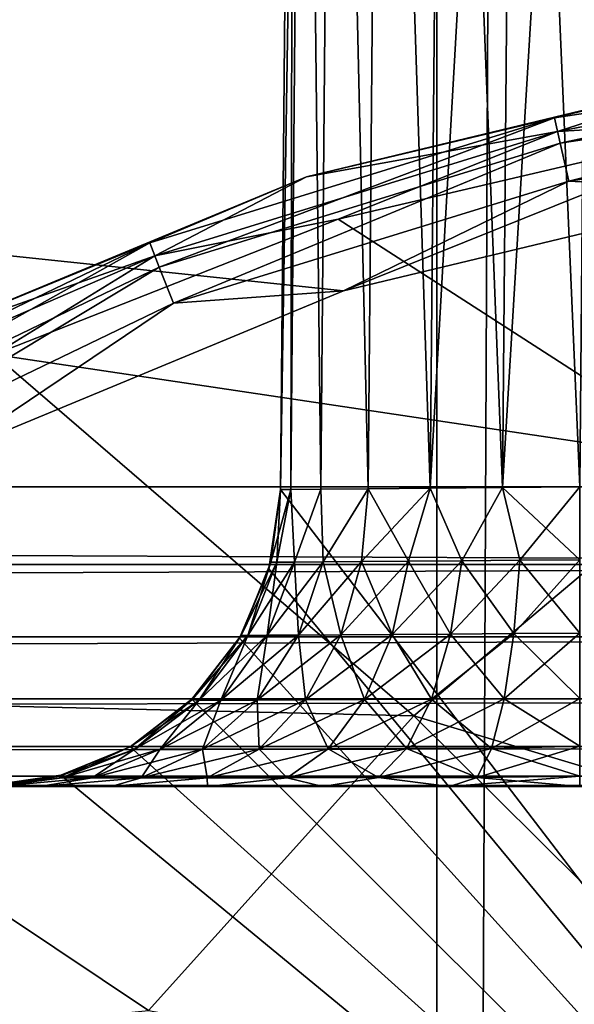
# Model space of a CAD drawing. Header units: metres. Extents: x -205 to 205, y -104 to 104.
# Tile 1039 of 1056: x 34.042 to 34.969, y -45.822 to -44.179. Entities that reach past the tile are written whole.
import ezdxf

# ---------------------------------------------------------------- set-up
doc = ezdxf.new("R2010")
doc.units = ezdxf.units.M
doc.layers.add('solid_01_2-CONSUMER_EHM_BOX_SW0001', color=7, linetype='CONTINUOUS')

msp = doc.modelspace()

# ---------------------------------------------------------------- linework, layer by layer
at = {"layer": 'solid_01_2-CONSUMER_EHM_BOX_SW0001'}
for points in [[(34.739155, -63.458595), (34.739216, 63.541405), (35.29784, 63.59483)], [(35.297779, -63.512024), (34.739155, -63.458595), (35.29784, 63.59483)], [(30.739157, -63.458595), (30.739216, 63.541405), (34.739216, 63.541405)], [(30.739157, -63.458595), (34.739216, 63.541405), (34.739155, -63.458595)], [(34.478073, -44.962959, 48.5), (34.499931, -42.458595, 48.5), (34.499931, -42.458595, 54.5)], [(34.495094, -44.962811, 48.370663), (34.499931, -42.458595, 48.5), (34.478073, -44.962959, 48.5)], [(34.478073, -44.962959, 54.5), (34.499931, -42.458595, 54.5), (34.516994, -42.458595, 54.629509)], [(34.478073, -44.962959, 48.5), (34.499931, -42.458595, 54.5), (34.478073, -44.962959, 54.5)], [(34.495094, -44.962811, 54.629337), (34.478073, -44.962959, 54.5), (34.516994, -42.458595, 54.629509)], [(34.478073, -44.962959, 57.5), (34.499931, -42.458595, 57.5), (34.499931, -42.458595, 63.099998)], [(34.478073, -44.962959, 57.5), (34.499931, -42.458595, 63.099998), (34.478073, -44.962959, 63.099998)], [(36.096569, -47.07473, 63.099998), (34.478073, -44.962959, 63.099998), (34.499931, -42.458595, 63.099998)], [(34.495094, -44.962811, 57.370663), (34.499931, -42.458595, 57.5), (34.478073, -44.962959, 57.5)], [(34.495094, -44.962811, 48.370663), (34.516994, -42.458595, 48.370491), (34.499931, -42.458595, 48.5)], [(34.545021, -44.962376, 48.250084), (34.516994, -42.458595, 48.370491), (34.495094, -44.962811, 48.370663)], [(34.495094, -44.962811, 54.629337), (34.516994, -42.458595, 54.629509), (34.545021, -44.962376, 54.749916)], [(34.495094, -44.962811, 57.370663), (34.516994, -42.458595, 57.370491), (34.499931, -42.458595, 57.5)], [(34.545021, -44.962376, 57.250084), (34.516994, -42.458595, 57.370491), (34.495094, -44.962811, 57.370663)], [(36.096569, -47.07473, 63.099998), (34.499931, -42.458595, 63.099998), (37.499931, -42.458599, 63.099998)], [(34.545021, -44.962376, 48.250084), (34.566879, -42.458595, 48.250072), (34.516994, -42.458595, 48.370491)], [(34.545021, -44.962376, 54.749916), (34.516994, -42.458595, 54.629509), (34.566879, -42.458595, 54.749928)], [(34.545021, -44.962376, 57.250084), (34.566879, -42.458595, 57.250072), (34.516994, -42.458595, 57.370491)], [(34.62447, -44.961681, 48.146515), (34.566879, -42.458595, 48.250072), (34.545021, -44.962376, 48.250084)], [(34.545021, -44.962376, 54.749916), (34.566879, -42.458595, 54.749928), (34.62447, -44.961681, 54.853485)], [(34.62447, -44.961681, 57.146515), (34.566879, -42.458595, 57.250072), (34.545021, -44.962376, 57.250084)], [(34.62447, -44.961681, 48.146515), (34.646381, -42.458595, 48.14645), (34.566879, -42.458595, 48.250072)], [(34.62447, -44.961681, 54.853485), (34.566879, -42.458595, 54.749928), (34.646381, -42.458595, 54.85355)], [(34.62447, -44.961681, 57.146515), (34.646381, -42.458595, 57.14645), (34.566879, -42.458595, 57.250072)], [(34.728031, -44.960781, 48.067032), (34.646381, -42.458595, 48.14645), (34.62447, -44.961681, 48.146515)], [(34.62447, -44.961681, 54.853485), (34.646381, -42.458595, 54.85355), (34.728031, -44.960781, 54.932968)], [(34.728031, -44.960781, 57.067032), (34.646381, -42.458595, 57.14645), (34.62447, -44.961681, 57.146515)], [(34.728031, -44.960781, 48.067032), (34.750008, -42.458595, 48.066948), (34.646381, -42.458595, 48.14645)], [(34.728031, -44.960781, 54.932968), (34.646381, -42.458595, 54.85355), (34.750008, -42.458595, 54.933052)], [(34.728031, -44.960781, 57.067032), (34.750008, -42.458595, 57.066948), (34.646381, -42.458595, 57.14645)], [(34.848656, -44.959728, 48.017052), (34.750008, -42.458595, 48.066948), (34.728031, -44.960781, 48.067032)], [(34.728031, -44.960781, 54.932968), (34.750008, -42.458595, 54.933052), (34.87043, -42.458595, 54.982933)], [(34.728031, -44.960781, 54.932968), (34.87043, -42.458595, 54.982933), (34.848656, -44.959728, 54.982948)], [(34.848656, -44.959728, 57.017052), (34.750008, -42.458595, 57.066948), (34.728031, -44.960781, 57.067032)], [(34.848656, -44.959728, 48.017052), (34.87043, -42.458595, 48.017067), (34.750008, -42.458595, 48.066948)], [(34.848656, -44.959728, 57.017052), (34.87043, -42.458595, 57.017067), (34.750008, -42.458595, 57.066948)], [(34.848656, -44.959728, 48.017052), (34.97813, -44.958595, 48), (34.87043, -42.458595, 48.017067)], [(34.848656, -44.959728, 57.017052), (34.97813, -44.958595, 57), (34.87043, -42.458595, 57.017067)], [(34.848656, -44.959728, 54.982948), (34.99995, -42.458595, 55), (34.97813, -44.958595, 55)], [(34.848656, -44.959728, 54.982948), (34.87043, -42.458595, 54.982933), (34.99995, -42.458595, 55)], [(34.87043, -42.458595, 48.017067), (34.97813, -44.958595, 48), (34.99995, -42.458595, 48)], [(34.87043, -42.458595, 57.017067), (34.97813, -44.958595, 57), (34.99995, -42.458595, 57)], [(38.274673, -42.903759, 75), (-63.60397, -54.56757, 75), (63.596031, -54.576706, 75)], [(38.274673, -42.903759, 75), (37.499931, -42.958599, 75), (-63.60397, -54.56757, 75)], [(37.499931, -42.958599, 75), (-37.500069, -42.958565, 75), (-63.60397, -54.56757, 75)], [(-37.500069, -42.958565, 46), (37.499931, -42.958599, 46), (-37.500069, -44.958565, 46)], [(37.499931, -42.958599, 46), (-2.676463, -44.626774, 46), (-37.500069, -44.958565, 46)], [(37.499931, -42.958599, 46), (-1.481301, -44.55365, 46), (-2.676463, -44.626774, 46)], [(37.499931, -42.958599, 46), (-0.000068, -44.516758, 46), (-1.481301, -44.55365, 46)], [(37.499931, -42.958599, 46), (1.966312, -44.580105, 46), (-0.000068, -44.516758, 46)], [(37.499931, -42.958599, 46), (2.676358, -44.626781, 46), (1.966312, -44.580105, 46)], [(37.499931, -42.958599, 46), (3.953654, -44.728058, 46), (2.676358, -44.626781, 46)], [(37.499931, -42.958599, 46), (4.230125, -44.751209, 46), (3.953654, -44.728058, 46)], [(37.499931, -42.958599, 46), (5.937079, -44.89888, 46), (4.230125, -44.751209, 46)], [(37.499931, -42.958599, 46), (6.610322, -44.944187, 46), (5.937079, -44.89888, 46)], [(37.499931, -42.958599, 46), (7.215365, -44.958584, 46), (6.610322, -44.944187, 46)], [(37.499931, -42.958599, 46), (37.499931, -44.958599, 46), (7.215365, -44.958584, 46)], [(34.582909, -44.631363, 13.5), (37.499931, -43.458599, 13.5), (23.418098, -43.458591, 13.5)], [(33.923271, -44.904636, 13.5), (34.582909, -44.631363, 13.5), (23.418098, -43.458591, 13.5)], [(34.582909, -44.631363, 13.5), (35.277172, -44.464649, 13.5), (37.499931, -43.458599, 13.5)], [(35.635334, -44.237061, 13.623464), (34.935577, -44.342533, 13.623464), (35.24609, -44.267078, 13.7)], [(34.94524, -44.384853, 13.558523), (34.935577, -44.342533, 13.623464), (35.635334, -44.237061, 13.623464)], [(34.940788, -44.365349, 17.216368), (35.634937, -44.231735, 17.160311), (35.24609, -44.267078, 17.098219)], [(35.634937, -44.231735, 17.160311), (34.940788, -44.365349, 17.216368), (35.291061, -44.34444, 17.260666)], [(35.63858, -44.28035, 13.558523), (34.94524, -44.384853, 13.558523), (35.635334, -44.237061, 13.623464)], [(34.521324, -44.441082, 13.7), (34.521324, -44.441082, 17.098219), (35.24609, -44.267078, 17.098219)], [(34.940788, -44.365349, 17.216368), (35.24609, -44.267078, 17.098219), (34.521324, -44.441082, 17.098219)], [(35.24609, -44.267078, 13.7), (34.521324, -44.441082, 13.7), (35.24609, -44.267078, 17.098219)], [(34.935577, -44.342533, 13.623464), (34.521324, -44.441082, 13.7), (35.24609, -44.267078, 13.7)], [(35.63858, -44.28035, 13.558523), (34.959698, -44.4482, 13.515164), (34.94524, -44.384853, 13.558523)], [(35.63858, -44.28035, 13.558523), (35.643436, -44.345142, 13.515164), (34.959698, -44.4482, 13.515164)], [(34.935577, -44.342533, 13.623464), (34.259357, -44.551117, 13.623464), (34.521324, -44.441082, 13.7)], [(34.275215, -44.591526, 13.558523), (34.259357, -44.551117, 13.623464), (34.935577, -44.342533, 13.623464)], [(34.94524, -44.384853, 13.558523), (34.275215, -44.591526, 13.558523), (34.935577, -44.342533, 13.623464)], [(34.940788, -44.365349, 17.216368), (34.574448, -44.511536, 17.260666), (35.291061, -44.34444, 17.260666)], [(35.204426, -44.917286, 17.62225), (35.291061, -44.34444, 17.260666), (34.574448, -44.511536, 17.260666)], [(34.959698, -44.4482, 13.515164), (35.643436, -44.345142, 13.515164), (35.277172, -44.464649, 13.5)], [(34.267906, -44.572903, 17.216368), (34.940788, -44.365349, 17.216368), (34.521324, -44.441082, 17.098219)], [(34.940788, -44.365349, 17.216368), (34.267906, -44.572903, 17.216368), (34.574448, -44.511536, 17.260666)], [(34.94524, -44.384853, 13.558523), (34.298954, -44.652012, 13.515164), (34.275215, -44.591526, 13.558523)], [(34.94524, -44.384853, 13.558523), (34.959698, -44.4482, 13.515164), (34.298954, -44.652012, 13.515164)], [(33.832703, -44.726318, 13.7), (33.832703, -44.726318, 17.098219), (34.521324, -44.441082, 17.098219)], [(34.267906, -44.572903, 17.216368), (34.521324, -44.441082, 17.098219), (33.832703, -44.726318, 17.098219)], [(34.521324, -44.441082, 13.7), (33.832703, -44.726318, 13.7), (34.521324, -44.441082, 17.098219)], [(34.259357, -44.551117, 13.623464), (33.832703, -44.726318, 13.7), (34.521324, -44.441082, 13.7)], [(34.298954, -44.652012, 13.515164), (34.959698, -44.4482, 13.515164), (34.582909, -44.631363, 13.5)], [(34.959698, -44.4482, 13.515164), (35.277172, -44.464649, 13.5), (34.582909, -44.631363, 13.5)], [(34.267906, -44.572903, 17.216368), (33.999397, -44.737389, 17.260666), (34.574448, -44.511536, 17.260666)], [(35.204426, -44.917286, 17.62225), (34.574448, -44.511536, 17.260666), (33.999397, -44.737389, 17.260666)], [(34.259357, -44.551117, 13.623464), (33.621777, -44.858162, 13.623464), (33.832703, -44.726318, 13.7)], [(33.643482, -44.895756, 13.558523), (33.621777, -44.858162, 13.623464), (34.259357, -44.551117, 13.623464)], [(34.275215, -44.591526, 13.558523), (33.643482, -44.895756, 13.558523), (34.259357, -44.551117, 13.623464)], [(33.619106, -44.853535, 17.160311), (34.267906, -44.572903, 17.216368), (33.832703, -44.726318, 17.098219)], [(34.267906, -44.572903, 17.216368), (33.619106, -44.853535, 17.160311), (33.999397, -44.737389, 17.260666)], [(34.275215, -44.591526, 13.558523), (33.675968, -44.952023, 13.515164), (33.643482, -44.895756, 13.558523)], [(34.275215, -44.591526, 13.558523), (34.298954, -44.652012, 13.515164), (33.675968, -44.952023, 13.515164)], [(34.298954, -44.652012, 13.515164), (34.582909, -44.631363, 13.5), (33.923271, -44.904636, 13.5)], [(33.675968, -44.952023, 13.515164), (34.298954, -44.652012, 13.515164), (33.923271, -44.904636, 13.5)], [(33.477196, -45.3116, 17.425343), (34.700802, -45.340813, 17.780762), (33.999397, -44.737389, 17.260666)], [(35.204426, -44.917286, 17.62225), (33.999397, -44.737389, 17.260666), (34.700802, -45.340813, 17.780762)], [(35.204426, -44.917286, 17.62225), (34.700802, -45.340813, 17.780762), (35.811996, -45.674183, 18.055349)], [(37.499931, -45.088009, 46.017036), (7.215364, -45.087921, 46.017017), (7.215365, -44.958584, 46)], [(37.499931, -45.088009, 46.017036), (7.215365, -44.958584, 46), (37.499931, -44.958599, 46)], [(34.458157, -45.095402, 63.099998), (34.478073, -44.962959, 57.5), (34.478073, -44.962959, 63.099998)], [(36.096569, -47.07473, 63.099998), (34.458157, -45.095402, 63.099998), (34.478073, -44.962959, 63.099998)], [(34.46199, -45.084473, 57.5), (34.478073, -44.962959, 57.5), (34.458157, -45.095402, 63.099998)], [(34.495094, -44.962811, 54.629337), (34.46199, -45.084473, 54.5), (34.478073, -44.962959, 54.5)], [(34.495094, -44.962811, 54.629337), (34.471958, -45.08427, 54.60067), (34.46199, -45.084473, 54.5)], [(34.471958, -45.08427, 57.39933), (34.478073, -44.962959, 57.5), (34.46199, -45.084473, 57.5)], [(34.46199, -45.084473, 54.5), (34.478073, -44.962959, 48.5), (34.478073, -44.962959, 54.5)], [(34.46199, -45.084473, 48.5), (34.478073, -44.962959, 48.5), (34.46199, -45.084473, 54.5)], [(34.471958, -45.08427, 48.39933), (34.478073, -44.962959, 48.5), (34.46199, -45.084473, 48.5)], [(34.495094, -44.962811, 57.370663), (34.478073, -44.962959, 57.5), (34.471958, -45.08427, 57.39933)], [(34.495094, -44.962811, 48.370663), (34.478073, -44.962959, 48.5), (34.471958, -45.08427, 48.39933)], [(34.495094, -44.962811, 57.370663), (34.471958, -45.08427, 57.39933), (34.501385, -45.08403, 57.302544)], [(34.495094, -44.962811, 54.629337), (34.501385, -45.08403, 54.697456), (34.471958, -45.08427, 54.60067)], [(34.495094, -44.962811, 48.370663), (34.471958, -45.08427, 48.39933), (34.501385, -45.08403, 48.302544)], [(34.545021, -44.962376, 57.250084), (34.495094, -44.962811, 57.370663), (34.501385, -45.08403, 57.302544)], [(34.495094, -44.962811, 54.629337), (34.545021, -44.962376, 54.749916), (34.501385, -45.08403, 54.697456)], [(34.545021, -44.962376, 48.250084), (34.495094, -44.962811, 48.370663), (34.501385, -45.08403, 48.302544)], [(34.545021, -44.962376, 57.250084), (34.501385, -45.08403, 57.302544), (34.549152, -45.083641, 57.21339)], [(34.545021, -44.962376, 54.749916), (34.549152, -45.083641, 54.78661), (34.501385, -45.08403, 54.697456)], [(34.545021, -44.962376, 48.250084), (34.501385, -45.08403, 48.302544), (34.549152, -45.083641, 48.21339)], [(34.62447, -44.961681, 57.146515), (34.545021, -44.962376, 57.250084), (34.549152, -45.083641, 57.21339)], [(34.545021, -44.962376, 54.749916), (34.62447, -44.961681, 54.853485), (34.549152, -45.083641, 54.78661)], [(34.62447, -44.961681, 48.146515), (34.545021, -44.962376, 48.250084), (34.549152, -45.083641, 48.21339)], [(34.62447, -44.961681, 57.146515), (34.549152, -45.083641, 57.21339), (34.613407, -45.083115, 57.135311)], [(34.62447, -44.961681, 54.853485), (34.613407, -45.083115, 54.864689), (34.549152, -45.083641, 54.78661)], [(34.62447, -44.961681, 48.146515), (34.549152, -45.083641, 48.21339), (34.613407, -45.083115, 48.135311)], [(34.728031, -44.960781, 54.932968), (34.691658, -45.082474, 54.928692), (34.613407, -45.083115, 54.864689)], [(34.62447, -44.961681, 54.853485), (34.728031, -44.960781, 54.932968), (34.613407, -45.083115, 54.864689)], [(34.62447, -44.961681, 57.146515), (34.613407, -45.083115, 57.135311), (34.691658, -45.082474, 57.071308)], [(34.62447, -44.961681, 48.146515), (34.613407, -45.083115, 48.135311), (34.691658, -45.082474, 48.071308)], [(34.728031, -44.960781, 57.067032), (34.62447, -44.961681, 57.146515), (34.691658, -45.082474, 57.071308)], [(34.728031, -44.960781, 48.067032), (34.62447, -44.961681, 48.146515), (34.691658, -45.082474, 48.071308)], [(34.728031, -44.960781, 57.067032), (34.691658, -45.082474, 57.071308), (34.780876, -45.081745, 57.023834)], [(34.728031, -44.960781, 54.932968), (34.780876, -45.081745, 54.976166), (34.691658, -45.082474, 54.928692)], [(34.728031, -44.960781, 48.067032), (34.691658, -45.082474, 48.071308), (34.780876, -45.081745, 48.023834)], [(34.848656, -44.959728, 57.017052), (34.728031, -44.960781, 57.067032), (34.780876, -45.081745, 57.023834)], [(34.728031, -44.960781, 54.932968), (34.848656, -44.959728, 54.982948), (34.780876, -45.081745, 54.976166)], [(34.848656, -44.959728, 48.017052), (34.728031, -44.960781, 48.067032), (34.780876, -45.081745, 48.023834)], [(34.848656, -44.959728, 57.017052), (34.780876, -45.081745, 57.023834), (34.877609, -45.080952, 56.994698)], [(34.848656, -44.959728, 54.982948), (34.877609, -45.080952, 55.005302), (34.780876, -45.081745, 54.976166)], [(34.848656, -44.959728, 48.017052), (34.780876, -45.081745, 48.023834), (34.877609, -45.080952, 47.994698)], [(34.848656, -44.959728, 48.017052), (34.97813, -45.080254, 47.984974), (34.97813, -44.958595, 48)], [(34.848656, -44.959728, 57.017052), (34.97813, -45.080254, 56.984974), (34.97813, -44.958595, 57)], [(34.848656, -44.959728, 54.982948), (34.97813, -44.958595, 55), (34.877609, -45.080952, 55.005302)], [(34.848656, -44.959728, 57.017052), (34.877609, -45.080952, 56.994698), (34.97813, -45.080254, 56.984974)], [(34.848656, -44.959728, 48.017052), (34.877609, -45.080952, 47.994698), (34.97813, -45.080254, 47.984974)], [(34.877609, -45.080952, 55.005302), (34.97813, -44.958595, 55), (34.97813, -45.080254, 55.015026)], [(34.471958, -45.08427, 54.60067), (34.423187, -45.20649, 54.610371), (34.412251, -45.206608, 54.5)], [(34.46199, -45.084473, 54.5), (34.471958, -45.08427, 54.60067), (34.412251, -45.206608, 54.5)], [(34.412251, -45.206604, 57.5), (34.46199, -45.084473, 57.5), (34.458157, -45.095402, 63.099998)], [(34.423187, -45.20649, 57.389629), (34.46199, -45.084473, 57.5), (34.412251, -45.206604, 57.5)], [(34.46199, -45.084473, 48.5), (34.46199, -45.084473, 54.5), (34.412251, -45.206608, 54.5)], [(34.412251, -45.206604, 48.5), (34.46199, -45.084473, 48.5), (34.412251, -45.206608, 54.5)], [(34.423187, -45.20649, 48.389629), (34.46199, -45.084473, 48.5), (34.412251, -45.206604, 48.5)], [(34.501385, -45.08403, 54.697456), (34.455498, -45.206272, 54.716461), (34.423187, -45.20649, 54.610371)], [(34.471958, -45.08427, 54.60067), (34.501385, -45.08403, 54.697456), (34.423187, -45.20649, 54.610371)], [(34.471958, -45.08427, 57.39933), (34.46199, -45.084473, 57.5), (34.423187, -45.20649, 57.389629)], [(34.471958, -45.08427, 57.39933), (34.423187, -45.20649, 57.389629), (34.455502, -45.206272, 57.283539)], [(34.471958, -45.08427, 48.39933), (34.46199, -45.084473, 48.5), (34.423187, -45.20649, 48.389629)], [(34.471958, -45.08427, 48.39933), (34.423187, -45.20649, 48.389629), (34.455502, -45.206272, 48.283539)], [(34.549152, -45.083641, 54.78661), (34.507942, -45.205921, 54.814148), (34.455498, -45.206272, 54.716461)], [(34.501385, -45.08403, 54.697456), (34.549152, -45.083641, 54.78661), (34.455498, -45.206272, 54.716461)], [(34.501385, -45.08403, 57.302544), (34.455502, -45.206272, 57.283539), (34.507942, -45.205921, 57.185852)], [(34.501385, -45.08403, 57.302544), (34.471958, -45.08427, 57.39933), (34.455502, -45.206272, 57.283539)], [(34.501385, -45.08403, 48.302544), (34.455502, -45.206272, 48.283539), (34.507942, -45.205921, 48.185852)], [(34.501385, -45.08403, 48.302544), (34.471958, -45.08427, 48.39933), (34.455502, -45.206272, 48.283539)], [(34.549152, -45.083641, 57.21339), (34.501385, -45.08403, 57.302544), (34.507942, -45.205921, 57.185852)], [(34.549152, -45.083641, 48.21339), (34.501385, -45.08403, 48.302544), (34.507942, -45.205921, 48.185852)], [(34.613407, -45.083115, 54.864689), (34.578453, -45.205452, 54.899643), (34.507942, -45.205921, 54.814148)], [(34.549152, -45.083641, 54.78661), (34.613407, -45.083115, 54.864689), (34.507942, -45.205921, 54.814148)], [(34.549152, -45.083641, 57.21339), (34.507942, -45.205921, 57.185852), (34.578457, -45.205452, 57.100357)], [(34.549152, -45.083641, 48.21339), (34.507942, -45.205921, 48.185852), (34.578457, -45.205452, 48.100357)], [(34.613407, -45.083115, 57.135311), (34.549152, -45.083641, 57.21339), (34.578457, -45.205452, 57.100357)], [(34.613407, -45.083115, 48.135311), (34.549152, -45.083641, 48.21339), (34.578457, -45.205452, 48.100357)], [(34.691658, -45.082474, 54.928692), (34.664288, -45.204876, 54.969662), (34.578453, -45.205452, 54.899643)], [(34.613407, -45.083115, 54.864689), (34.691658, -45.082474, 54.928692), (34.578453, -45.205452, 54.899643)], [(34.613407, -45.083115, 57.135311), (34.578457, -45.205452, 57.100357), (34.664288, -45.204876, 57.030342)], [(34.613407, -45.083115, 48.135311), (34.578457, -45.205452, 48.100357), (34.664288, -45.204876, 48.030342)], [(34.691658, -45.082474, 57.071308), (34.613407, -45.083115, 57.135311), (34.664288, -45.204876, 57.030342)], [(34.691658, -45.082474, 48.071308), (34.613407, -45.083115, 48.135311), (34.664288, -45.204876, 48.030342)], [(34.780876, -45.081745, 54.976166), (34.762093, -45.20422, 55.021519), (34.664288, -45.204876, 54.969662)], [(34.691658, -45.082474, 54.928692), (34.780876, -45.081745, 54.976166), (34.664288, -45.204876, 54.969662)], [(34.691658, -45.082474, 57.071308), (34.664288, -45.204876, 57.030342), (34.762093, -45.20422, 56.978481)], [(34.691658, -45.082474, 48.071308), (34.664288, -45.204876, 48.030342), (34.762093, -45.20422, 47.978481)], [(34.780876, -45.081745, 57.023834), (34.691658, -45.082474, 57.071308), (34.762093, -45.20422, 56.978481)], [(34.780876, -45.081745, 48.023834), (34.691658, -45.082474, 48.071308), (34.762093, -45.20422, 47.978481)], [(34.877609, -45.080952, 55.005302), (34.868073, -45.203506, 55.053249), (34.762093, -45.20422, 55.021519)], [(34.780876, -45.081745, 54.976166), (34.877609, -45.080952, 55.005302), (34.762093, -45.20422, 55.021519)], [(34.780876, -45.081745, 57.023834), (34.762093, -45.20422, 56.978481), (34.868073, -45.203506, 56.946751)], [(34.780876, -45.081745, 48.023834), (34.762093, -45.20422, 47.978481), (34.868073, -45.203506, 47.946751)], [(34.877609, -45.080952, 56.994698), (34.780876, -45.081745, 57.023834), (34.868073, -45.203506, 56.946751)], [(34.877609, -45.080952, 47.994698), (34.780876, -45.081745, 48.023834), (34.868073, -45.203506, 47.946751)], [(34.877609, -45.080952, 55.005302), (34.97813, -45.080254, 55.015026), (34.868073, -45.203506, 55.053249)], [(34.868073, -45.203506, 55.053249), (34.97813, -45.080254, 55.015026), (34.97813, -45.202816, 55.063702)], [(34.877609, -45.080952, 56.994698), (34.868073, -45.203506, 56.946751), (34.97813, -45.202816, 56.936298)], [(34.877609, -45.080952, 47.994698), (34.868073, -45.203506, 47.946751), (34.97813, -45.202816, 47.936298)], [(34.97813, -45.080254, 56.984974), (34.877609, -45.080952, 56.994698), (34.97813, -45.202816, 56.936298)], [(34.97813, -45.080254, 47.984974), (34.877609, -45.080952, 47.994698), (34.97813, -45.202816, 47.936298)], [(37.499931, -45.088009, 46.017036), (7.215364, -45.208588, 46.06699), (7.215364, -45.087921, 46.017017)], [(37.499931, -45.088009, 46.017036), (37.499931, -45.208714, 46.067051), (7.215364, -45.208588, 46.06699)], [(34.412251, -45.206604, 57.5), (34.458157, -45.095402, 63.099998), (34.409645, -45.211113, 63.099998)], [(36.096569, -47.07473, 63.099998), (34.409645, -45.211113, 63.099998), (34.458157, -45.095402, 63.099998)], [(37.499931, -45.208714, 46.067051), (7.215364, -45.312111, 46.14642), (7.215364, -45.208588, 46.06699)], [(37.499931, -45.208714, 46.067051), (37.499931, -45.312336, 46.146633), (7.215364, -45.312111, 46.14642)], [(34.412251, -45.206604, 57.5), (34.409645, -45.211113, 63.099998), (34.32951, -45.313091, 63.099998)], [(34.33009, -45.313702, 57.5), (34.412251, -45.206604, 57.5), (34.32951, -45.313091, 63.099998)], [(36.096569, -47.07473, 63.099998), (34.32951, -45.313091, 63.099998), (34.409645, -45.211113, 63.099998)], [(34.341282, -45.314968, 57.373337), (34.412251, -45.206604, 57.5), (34.33009, -45.313702, 57.5)], [(34.33009, -45.313702, 48.5), (34.412251, -45.206604, 48.5), (34.330112, -45.313675, 54.5)], [(34.341282, -45.314968, 48.373337), (34.412251, -45.206604, 48.5), (34.33009, -45.313702, 48.5)], [(34.423187, -45.20649, 54.610371), (34.341282, -45.314968, 54.626663), (34.330112, -45.313675, 54.5)], [(34.330112, -45.313675, 54.5), (34.412251, -45.206608, 54.5), (34.423187, -45.20649, 54.610371)], [(34.412251, -45.206604, 48.5), (34.412251, -45.206608, 54.5), (34.330112, -45.313675, 54.5)], [(34.455498, -45.206272, 54.716461), (34.378395, -45.314796, 54.748402), (34.341282, -45.314968, 54.626663)], [(34.423187, -45.20649, 54.610371), (34.455498, -45.206272, 54.716461), (34.341282, -45.314968, 54.626663)], [(34.423187, -45.20649, 57.389629), (34.412251, -45.206604, 57.5), (34.341282, -45.314968, 57.373337)], [(34.423187, -45.20649, 57.389629), (34.341282, -45.314968, 57.373337), (34.378395, -45.314796, 57.251598)], [(34.423187, -45.20649, 48.389629), (34.412251, -45.206604, 48.5), (34.341282, -45.314968, 48.373337)], [(34.423187, -45.20649, 48.389629), (34.341282, -45.314968, 48.373337), (34.378395, -45.314796, 48.251598)], [(34.507942, -45.205921, 54.814148), (34.438622, -45.314514, 54.860466), (34.378395, -45.314796, 54.748402)], [(34.455498, -45.206272, 54.716461), (34.507942, -45.205921, 54.814148), (34.378395, -45.314796, 54.748402)], [(34.455502, -45.206272, 57.283539), (34.378395, -45.314796, 57.251598), (34.438622, -45.31451, 57.139534)], [(34.455502, -45.206272, 57.283539), (34.423187, -45.20649, 57.389629), (34.378395, -45.314796, 57.251598)], [(34.455502, -45.206272, 48.283539), (34.378395, -45.314796, 48.251598), (34.438622, -45.31451, 48.139534)], [(34.455502, -45.206272, 48.283539), (34.423187, -45.20649, 48.389629), (34.378395, -45.314796, 48.251598)], [(34.578453, -45.205452, 54.899643), (34.519588, -45.314133, 54.958511), (34.438622, -45.314514, 54.860466)], [(34.507942, -45.205921, 54.814148), (34.578453, -45.205452, 54.899643), (34.438622, -45.314514, 54.860466)], [(34.507942, -45.205921, 57.185852), (34.438622, -45.31451, 57.139534), (34.519588, -45.314129, 57.041489)], [(34.507942, -45.205921, 57.185852), (34.455502, -45.206272, 57.283539), (34.438622, -45.31451, 57.139534)], [(34.507942, -45.205921, 48.185852), (34.438622, -45.31451, 48.139534), (34.519588, -45.314129, 48.041489)], [(34.507942, -45.205921, 48.185852), (34.455502, -45.206272, 48.283539), (34.438622, -45.31451, 48.139534)], [(34.578457, -45.205452, 57.100357), (34.507942, -45.205921, 57.185852), (34.519588, -45.314129, 57.041489)], [(34.578457, -45.205452, 48.100357), (34.507942, -45.205921, 48.185852), (34.519588, -45.314129, 48.041489)], [(34.664288, -45.204876, 54.969662), (34.618114, -45.313667, 55.038765), (34.519588, -45.314133, 54.958511)], [(34.578453, -45.205452, 54.899643), (34.664288, -45.204876, 54.969662), (34.519588, -45.314133, 54.958511)], [(34.578457, -45.205452, 57.100357), (34.519588, -45.314129, 57.041489), (34.618114, -45.313667, 56.961239)], [(34.578457, -45.205452, 48.100357), (34.519588, -45.314129, 48.041489), (34.618114, -45.313667, 47.961239)], [(34.664288, -45.204876, 57.030342), (34.578457, -45.205452, 57.100357), (34.618114, -45.313667, 56.961239)], [(34.664288, -45.204876, 48.030342), (34.578457, -45.205452, 48.100357), (34.618114, -45.313667, 47.961239)], [(34.762093, -45.20422, 55.021519), (34.730354, -45.313133, 55.098148), (34.618114, -45.313667, 55.038765)], [(34.664288, -45.204876, 54.969662), (34.762093, -45.20422, 55.021519), (34.618114, -45.313667, 55.038765)], [(34.664288, -45.204876, 57.030342), (34.618114, -45.313667, 56.961239), (34.730354, -45.313133, 56.901852)], [(34.664288, -45.204876, 48.030342), (34.618114, -45.313667, 47.961239), (34.730354, -45.313133, 47.901852)], [(34.762093, -45.20422, 56.978481), (34.664288, -45.204876, 57.030342), (34.730354, -45.313133, 56.901852)], [(34.762093, -45.20422, 47.978481), (34.664288, -45.204876, 48.030342), (34.730354, -45.313133, 47.901852)], [(34.868073, -45.203506, 55.053249), (34.851925, -45.312557, 55.134422), (34.730354, -45.313133, 55.098148)], [(34.762093, -45.20422, 55.021519), (34.868073, -45.203506, 55.053249), (34.730354, -45.313133, 55.098148)], [(34.762093, -45.20422, 56.978481), (34.730354, -45.313133, 56.901852), (34.851925, -45.312557, 56.865578)], [(34.762093, -45.20422, 47.978481), (34.730354, -45.313133, 47.901852), (34.851925, -45.312557, 47.865578)], [(34.868073, -45.203506, 56.946751), (34.762093, -45.20422, 56.978481), (34.851925, -45.312557, 56.865578)], [(34.868073, -45.203506, 47.946751), (34.762093, -45.20422, 47.978481), (34.851925, -45.312557, 47.865578)], [(34.868073, -45.203506, 55.053249), (34.97813, -45.202816, 55.063702), (34.851925, -45.312557, 55.134422)], [(34.851925, -45.312557, 55.134422), (34.97813, -45.202816, 55.063702), (34.97813, -45.311954, 55.146248)], [(34.868073, -45.203506, 56.946751), (34.851925, -45.312557, 56.865578), (34.97813, -45.311954, 56.853752)], [(34.868073, -45.203506, 47.946751), (34.851925, -45.312557, 47.865578), (34.97813, -45.311954, 47.853752)], [(34.97813, -45.202816, 56.936298), (34.868073, -45.203506, 56.946751), (34.97813, -45.311954, 56.853752)], [(34.97813, -45.202816, 47.936298), (34.868073, -45.203506, 47.946751), (34.97813, -45.311954, 47.853752)], [(37.499931, -45.312336, 46.146633), (7.215364, -45.391571, 46.249954), (7.215364, -45.312111, 46.14642)], [(37.499931, -45.312336, 46.146633), (37.499931, -45.391808, 46.25034), (7.215364, -45.391571, 46.249954)], [(33.037083, -45.953476, 17.563866), (34.257378, -45.832779, 17.920328), (33.477196, -45.3116, 17.425343)], [(33.477196, -45.3116, 17.425343), (34.257378, -45.832779, 17.920328), (34.700802, -45.340813, 17.780762)], [(34.33009, -45.313702, 57.5), (34.32951, -45.313091, 63.099998), (34.226833, -45.392334, 63.099998)], [(36.096569, -47.07473, 63.099998), (34.226833, -45.392334, 63.099998), (34.32951, -45.313091, 63.099998)], [(34.226849, -45.392326, 57.5), (34.33009, -45.313702, 57.5), (34.226833, -45.392334, 63.099998)], [(34.233578, -45.396736, 57.351913), (34.33009, -45.313702, 57.5), (34.226849, -45.392326, 57.5)], [(34.226849, -45.392326, 48.5), (34.33009, -45.313702, 48.5), (34.226864, -45.392315, 54.5)], [(34.233578, -45.396736, 48.351913), (34.33009, -45.313702, 48.5), (34.226849, -45.392326, 48.5)], [(34.226864, -45.392315, 54.5), (34.330112, -45.313675, 54.5), (34.341282, -45.314968, 54.626663)], [(34.33009, -45.313702, 48.5), (34.330112, -45.313675, 54.5), (34.226864, -45.392315, 54.5)], [(34.341282, -45.314968, 54.626663), (34.233578, -45.39674, 54.648087), (34.226864, -45.392315, 54.5)], [(34.341282, -45.314968, 57.373337), (34.33009, -45.313702, 57.5), (34.233578, -45.396736, 57.351913)], [(34.341282, -45.314968, 48.373337), (34.33009, -45.313702, 48.5), (34.233578, -45.396736, 48.351913)], [(34.378395, -45.314796, 54.748402), (34.276978, -45.396618, 54.790413), (34.233578, -45.39674, 54.648087)], [(34.341282, -45.314968, 54.626663), (34.378395, -45.314796, 54.748402), (34.233578, -45.39674, 54.648087)], [(34.341282, -45.314968, 57.373337), (34.233578, -45.396736, 57.351913), (34.276981, -45.396618, 57.209587)], [(34.341282, -45.314968, 48.373337), (34.233578, -45.396736, 48.351913), (34.276981, -45.396618, 48.209587)], [(34.438622, -45.314514, 54.860466), (34.347404, -45.396423, 54.921421), (34.276978, -45.396618, 54.790413)], [(34.378395, -45.314796, 54.748402), (34.438622, -45.314514, 54.860466), (34.276978, -45.396618, 54.790413)], [(34.378395, -45.314796, 57.251598), (34.276981, -45.396618, 57.209587), (34.347408, -45.396423, 57.078583)], [(34.378395, -45.314796, 57.251598), (34.341282, -45.314968, 57.373337), (34.276981, -45.396618, 57.209587)], [(34.378395, -45.314796, 48.251598), (34.276981, -45.396618, 48.209587), (34.347408, -45.396423, 48.078583)], [(34.378395, -45.314796, 48.251598), (34.341282, -45.314968, 48.373337), (34.276981, -45.396618, 48.209587)], [(34.519588, -45.314133, 54.958511), (34.442078, -45.396164, 55.036026), (34.347404, -45.396423, 54.921421)], [(34.438622, -45.314514, 54.860466), (34.519588, -45.314133, 54.958511), (34.347404, -45.396423, 54.921421)], [(34.438622, -45.31451, 57.139534), (34.347408, -45.396423, 57.078583), (34.442078, -45.39616, 56.963974)], [(34.438622, -45.31451, 57.139534), (34.378395, -45.314796, 57.251598), (34.347408, -45.396423, 57.078583)], [(34.438622, -45.31451, 48.139534), (34.347408, -45.396423, 48.078583), (34.442078, -45.39616, 47.963974)], [(34.438622, -45.31451, 48.139534), (34.378395, -45.314796, 48.251598), (34.347408, -45.396423, 48.078583)], [(34.519588, -45.314129, 57.041489), (34.438622, -45.31451, 57.139534), (34.442078, -45.39616, 56.963974)], [(34.519588, -45.314129, 48.041489), (34.438622, -45.31451, 48.139534), (34.442078, -45.39616, 47.963974)], [(34.618114, -45.313667, 55.038765), (34.557278, -45.395844, 55.129818), (34.442078, -45.396164, 55.036026)], [(34.519588, -45.314133, 54.958511), (34.618114, -45.313667, 55.038765), (34.442078, -45.396164, 55.036026)], [(34.519588, -45.314129, 57.041489), (34.442078, -45.39616, 56.963974), (34.557278, -45.39584, 56.870182)], [(34.519588, -45.314129, 48.041489), (34.442078, -45.39616, 47.963974), (34.557278, -45.39584, 47.870182)], [(34.618114, -45.313667, 56.961239), (34.519588, -45.314129, 57.041489), (34.557278, -45.39584, 56.870182)], [(34.618114, -45.313667, 47.961239), (34.519588, -45.314129, 48.041489), (34.557278, -45.39584, 47.870182)], [(34.730354, -45.313133, 55.098148), (34.688496, -45.395477, 55.199207), (34.557278, -45.395844, 55.129818)], [(34.618114, -45.313667, 55.038765), (34.730354, -45.313133, 55.098148), (34.557278, -45.395844, 55.129818)], [(34.618114, -45.313667, 56.961239), (34.557278, -45.39584, 56.870182), (34.688496, -45.395473, 56.800793)], [(34.618114, -45.313667, 47.961239), (34.557278, -45.39584, 47.870182), (34.688496, -45.395473, 47.800793)], [(34.730354, -45.313133, 56.901852), (34.618114, -45.313667, 56.961239), (34.688496, -45.395473, 56.800793)], [(34.730354, -45.313133, 47.901852), (34.618114, -45.313667, 47.961239), (34.688496, -45.395473, 47.800793)], [(34.851925, -45.312557, 55.134422), (34.830612, -45.395077, 55.241577), (34.688496, -45.395477, 55.199207)], [(34.730354, -45.313133, 55.098148), (34.851925, -45.312557, 55.134422), (34.688496, -45.395477, 55.199207)], [(34.730354, -45.313133, 56.901852), (34.688496, -45.395473, 56.800793), (34.830612, -45.395077, 56.758427)], [(34.730354, -45.313133, 47.901852), (34.688496, -45.395473, 47.800793), (34.830612, -45.395077, 47.758427)], [(34.851925, -45.312557, 56.865578), (34.730354, -45.313133, 56.901852), (34.830612, -45.395077, 56.758427)], [(34.851925, -45.312557, 47.865578), (34.730354, -45.313133, 47.901852), (34.830612, -45.395077, 47.758427)], [(34.830612, -45.395077, 55.241577), (34.97813, -45.311954, 55.146248), (34.97813, -45.391602, 55.249985)], [(34.851925, -45.312557, 55.134422), (34.97813, -45.311954, 55.146248), (34.830612, -45.395077, 55.241577)], [(34.851925, -45.312557, 56.865578), (34.830612, -45.395077, 56.758427), (34.97813, -45.39159, 56.750034)], [(34.851925, -45.312557, 47.865578), (34.830612, -45.395077, 47.758427), (34.97813, -45.39159, 47.750034)], [(34.97813, -45.39159, 56.750034), (34.97813, -45.311954, 56.853752), (34.851925, -45.312557, 56.865578)], [(34.97813, -45.39159, 47.750034), (34.97813, -45.311954, 47.853752), (34.851925, -45.312557, 47.865578)], [(34.700802, -45.340813, 17.780762), (34.257378, -45.832779, 17.920328), (35.399162, -46.033085, 18.185287)], [(34.700802, -45.340813, 17.780762), (35.399162, -46.033085, 18.185287), (35.811996, -45.674183, 18.055349)], [(37.499931, -45.391808, 46.25034), (7.215364, -45.441551, 46.370613), (7.215364, -45.391571, 46.249954)], [(37.499931, -45.391808, 46.25034), (37.499931, -45.441696, 46.371098), (7.215364, -45.441551, 46.370613)], [(34.106754, -45.441761, 54.5), (34.226864, -45.392315, 54.5), (34.233578, -45.39674, 54.648087)], [(34.226849, -45.392326, 48.5), (34.226864, -45.392315, 54.5), (34.106754, -45.441761, 54.5)], [(34.106754, -45.441761, 57.5), (34.226849, -45.392326, 57.5), (34.110703, -45.439835, 63.099998)], [(34.112915, -45.444504, 57.327911), (34.226849, -45.392326, 57.5), (34.106754, -45.441761, 57.5)], [(34.106754, -45.441761, 48.5), (34.226849, -45.392326, 48.5), (34.106754, -45.441761, 54.5)], [(34.112915, -45.444504, 48.327911), (34.226849, -45.392326, 48.5), (34.106754, -45.441761, 48.5)], [(34.233578, -45.39674, 54.648087), (34.112915, -45.444504, 54.672089), (34.106754, -45.441761, 54.5)], [(34.226849, -45.392326, 57.5), (34.226833, -45.392334, 63.099998), (34.110703, -45.439835, 63.099998)], [(36.096569, -47.07473, 63.099998), (34.110703, -45.439835, 63.099998), (34.226833, -45.392334, 63.099998)], [(34.233578, -45.396736, 57.351913), (34.226849, -45.392326, 57.5), (34.112915, -45.444504, 57.327911)], [(34.233578, -45.396736, 48.351913), (34.226849, -45.392326, 48.5), (34.112915, -45.444504, 48.327911)], [(34.276978, -45.396618, 54.790413), (34.163342, -45.444447, 54.837486), (34.112915, -45.444504, 54.672089)], [(34.233578, -45.39674, 54.648087), (34.276978, -45.396618, 54.790413), (34.112915, -45.444504, 54.672089)], [(34.233578, -45.396736, 57.351913), (34.112915, -45.444504, 57.327911), (34.163342, -45.444447, 57.162514)], [(34.233578, -45.396736, 48.351913), (34.112915, -45.444504, 48.327911), (34.163342, -45.444447, 48.162514)], [(34.347404, -45.396423, 54.921421), (34.245167, -45.444351, 54.989738), (34.163342, -45.444447, 54.837486)], [(34.276978, -45.396618, 54.790413), (34.347404, -45.396423, 54.921421), (34.163342, -45.444447, 54.837486)], [(34.276981, -45.396618, 57.209587), (34.163342, -45.444447, 57.162514), (34.245167, -45.444351, 57.010262)], [(34.276981, -45.396618, 57.209587), (34.233578, -45.396736, 57.351913), (34.163342, -45.444447, 57.162514)], [(34.276981, -45.396618, 48.209587), (34.163342, -45.444447, 48.162514), (34.245167, -45.444351, 48.010262)], [(34.276981, -45.396618, 48.209587), (34.233578, -45.396736, 48.351913), (34.163342, -45.444447, 48.162514)], [(34.442078, -45.396164, 55.036026), (34.355167, -45.444221, 55.12294), (34.245167, -45.444351, 54.989738)], [(34.347404, -45.396423, 54.921421), (34.442078, -45.396164, 55.036026), (34.245167, -45.444351, 54.989738)], [(34.347408, -45.396423, 57.078583), (34.245167, -45.444351, 57.010262), (34.355171, -45.444221, 56.87706)], [(34.347408, -45.396423, 57.078583), (34.276981, -45.396618, 57.209587), (34.245167, -45.444351, 57.010262)], [(34.347408, -45.396423, 48.078583), (34.245167, -45.444351, 48.010262), (34.355171, -45.444221, 47.87706)], [(34.347408, -45.396423, 48.078583), (34.276981, -45.396618, 48.209587), (34.245167, -45.444351, 48.010262)], [(34.442078, -45.39616, 56.963974), (34.347408, -45.396423, 57.078583), (34.355171, -45.444221, 56.87706)], [(34.442078, -45.39616, 47.963974), (34.347408, -45.396423, 48.078583), (34.355171, -45.444221, 47.87706)], [(34.557278, -45.395844, 55.129818), (34.489029, -45.444065, 55.231964), (34.355167, -45.444221, 55.12294)], [(34.442078, -45.396164, 55.036026), (34.557278, -45.395844, 55.129818), (34.355167, -45.444221, 55.12294)], [(34.442078, -45.39616, 56.963974), (34.355171, -45.444221, 56.87706), (34.489029, -45.444065, 56.768036)], [(34.442078, -45.39616, 47.963974), (34.355171, -45.444221, 47.87706), (34.489029, -45.444065, 47.768036)], [(34.557278, -45.39584, 56.870182), (34.442078, -45.39616, 56.963974), (34.489029, -45.444065, 56.768036)], [(34.557278, -45.39584, 47.870182), (34.442078, -45.39616, 47.963974), (34.489029, -45.444065, 47.768036)], [(34.688496, -45.395477, 55.199207), (34.641514, -45.443882, 55.312637), (34.489029, -45.444065, 55.231964)], [(34.557278, -45.395844, 55.129818), (34.688496, -45.395477, 55.199207), (34.489029, -45.444065, 55.231964)], [(34.557278, -45.39584, 56.870182), (34.489029, -45.444065, 56.768036), (34.641514, -45.443882, 56.687363)], [(34.557278, -45.39584, 47.870182), (34.489029, -45.444065, 47.768036), (34.641514, -45.443882, 47.687363)], [(34.688496, -45.395473, 56.800793), (34.557278, -45.39584, 56.870182), (34.641514, -45.443882, 56.687363)], [(34.688496, -45.395473, 47.800793), (34.557278, -45.39584, 47.870182), (34.641514, -45.443882, 47.687363)], [(34.830612, -45.395077, 55.241577), (34.806679, -45.443687, 55.361916), (34.641514, -45.443882, 55.312637)], [(34.688496, -45.395477, 55.199207), (34.830612, -45.395077, 55.241577), (34.641514, -45.443882, 55.312637)], [(34.688496, -45.395473, 56.800793), (34.641514, -45.443882, 56.687363), (34.806679, -45.443687, 56.638088)], [(34.688496, -45.395473, 47.800793), (34.641514, -45.443882, 47.687363), (34.806679, -45.443687, 47.638088)], [(34.830612, -45.395077, 56.758427), (34.688496, -45.395473, 56.800793), (34.806679, -45.443687, 56.638088)], [(34.830612, -45.395077, 47.758427), (34.688496, -45.395473, 47.800793), (34.806679, -45.443687, 47.638088)], [(34.806679, -45.443687, 55.361916), (34.97813, -45.391602, 55.249985), (34.97813, -45.441574, 55.370636)], [(34.830612, -45.395077, 55.241577), (34.97813, -45.391602, 55.249985), (34.806679, -45.443687, 55.361916)], [(34.830612, -45.395077, 56.758427), (34.806679, -45.443687, 56.638088), (34.97813, -45.441574, 56.629364)], [(34.830612, -45.395077, 47.758427), (34.806679, -45.443687, 47.638088), (34.97813, -45.441574, 47.629364)], [(34.97813, -45.441574, 56.629364), (34.97813, -45.39159, 56.750034), (34.830612, -45.395077, 56.758427)], [(34.97813, -45.441574, 47.629364), (34.97813, -45.39159, 47.750034), (34.830612, -45.395077, 47.758427)], [(7.215364, -45.441551, 46.370613), (37.499931, -45.458599, 46.5), (7.215364, -45.458584, 46.5)], [(37.499931, -45.441696, 46.371098), (37.499931, -45.458599, 46.5), (7.215364, -45.441551, 46.370613)], [(25.746569, -47.073986, 63.099998), (33.978092, -45.458595, 63.099998), (34.110703, -45.439835, 63.099998)], [(36.096569, -47.07473, 63.099998), (25.746569, -47.073986, 63.099998), (34.110703, -45.439835, 63.099998)], [(34.106754, -45.441761, 57.5), (34.110703, -45.439835, 63.099998), (33.978092, -45.458595, 63.099998)], [(33.978092, -45.458595, 60.299995), (34.106754, -45.441761, 57.5), (33.978092, -45.458595, 63.099998)], [(33.978092, -45.458595, 60.299995), (33.978092, -45.458595, 57.499989), (34.106754, -45.441761, 57.5)], [(34.002129, -45.458595, 57.282089), (34.106754, -45.441761, 57.5), (33.978092, -45.458595, 57.499989)], [(33.978092, -45.458595, 54.500019), (34.106754, -45.441761, 54.5), (34.112915, -45.444504, 54.672089)], [(34.106754, -45.441761, 48.5), (34.106754, -45.441761, 54.5), (33.978092, -45.458595, 54.500019)], [(34.106754, -45.441761, 48.5), (33.978092, -45.458595, 54.500019), (33.978092, -45.458595, 51.500004)], [(34.106754, -45.441761, 48.5), (33.978092, -45.458595, 51.500004), (33.978092, -45.458595, 48.499989)], [(34.002129, -45.458595, 48.282089), (34.106754, -45.441761, 48.5), (33.978092, -45.458595, 48.499989)], [(34.002129, -45.458595, 54.717915), (33.978092, -45.458595, 54.500019), (34.112915, -45.444504, 54.672089)], [(34.002129, -45.458595, 57.282089), (34.112915, -45.444504, 57.327911), (34.106754, -45.441761, 57.5)], [(34.002129, -45.458595, 48.282089), (34.112915, -45.444504, 48.327911), (34.106754, -45.441761, 48.5)], [(34.002129, -45.458595, 57.282089), (34.163342, -45.444447, 57.162514), (34.112915, -45.444504, 57.327911)], [(34.002129, -45.458595, 57.282089), (34.075089, -45.458595, 57.070389), (34.163342, -45.444447, 57.162514)], [(34.002129, -45.458595, 54.717915), (34.112915, -45.444504, 54.672089), (34.163342, -45.444447, 54.837486)], [(34.075089, -45.458595, 54.929611), (34.002129, -45.458595, 54.717915), (34.163342, -45.444447, 54.837486)], [(34.002129, -45.458595, 48.282089), (34.163342, -45.444447, 48.162514), (34.112915, -45.444504, 48.327911)], [(34.002129, -45.458595, 48.282089), (34.075089, -45.458595, 48.070389), (34.163342, -45.444447, 48.162514)], [(34.075089, -45.458595, 57.070389), (34.245167, -45.444351, 57.010262), (34.163342, -45.444447, 57.162514)], [(34.075089, -45.458595, 57.070389), (34.195126, -45.458595, 56.877953), (34.245167, -45.444351, 57.010262)], [(34.075089, -45.458595, 54.929611), (34.163342, -45.444447, 54.837486), (34.245167, -45.444351, 54.989738)], [(34.195126, -45.458595, 55.122047), (34.075089, -45.458595, 54.929611), (34.245167, -45.444351, 54.989738)], [(34.075089, -45.458595, 48.070389), (34.245167, -45.444351, 48.010262), (34.163342, -45.444447, 48.162514)], [(34.075089, -45.458595, 48.070389), (34.195126, -45.458595, 47.877953), (34.245167, -45.444351, 48.010262)], [(34.195126, -45.458595, 56.877953), (34.355171, -45.444221, 56.87706), (34.245167, -45.444351, 57.010262)], [(34.195126, -45.458595, 56.877953), (34.35611, -45.458595, 56.716984), (34.355171, -45.444221, 56.87706)], [(34.195126, -45.458595, 55.122047), (34.245167, -45.444351, 54.989738), (34.355167, -45.444221, 55.12294)], [(34.35611, -45.458595, 55.283016), (34.195126, -45.458595, 55.122047), (34.355167, -45.444221, 55.12294)], [(34.195126, -45.458595, 47.877953), (34.355171, -45.444221, 47.87706), (34.245167, -45.444351, 48.010262)], [(34.195126, -45.458595, 47.877953), (34.35611, -45.458595, 47.716984), (34.355171, -45.444221, 47.87706)], [(34.35611, -45.458595, 55.283016), (34.355167, -45.444221, 55.12294), (34.489029, -45.444065, 55.231964)], [(34.35611, -45.458595, 56.716984), (34.489029, -45.444065, 56.768036), (34.355171, -45.444221, 56.87706)], [(34.35611, -45.458595, 47.716984), (34.489029, -45.444065, 47.768036), (34.355171, -45.444221, 47.87706)], [(34.35611, -45.458595, 56.716984), (34.54855, -45.458595, 56.596966), (34.489029, -45.444065, 56.768036)], [(34.548546, -45.458595, 55.403034), (34.35611, -45.458595, 55.283016), (34.489029, -45.444065, 55.231964)], [(34.35611, -45.458595, 47.716984), (34.54855, -45.458595, 47.596966), (34.489029, -45.444065, 47.768036)], [(34.54855, -45.458595, 56.596966), (34.641514, -45.443882, 56.687363), (34.489029, -45.444065, 56.768036)], [(34.548546, -45.458595, 55.403034), (34.489029, -45.444065, 55.231964), (34.641514, -45.443882, 55.312637)], [(34.54855, -45.458595, 47.596966), (34.641514, -45.443882, 47.687363), (34.489029, -45.444065, 47.768036)], [(34.760235, -45.458595, 55.475975), (34.548546, -45.458595, 55.403034), (34.641514, -45.443882, 55.312637)], [(34.54855, -45.458595, 56.596966), (34.760239, -45.458595, 56.524025), (34.641514, -45.443882, 56.687363)], [(34.54855, -45.458595, 47.596966), (34.760239, -45.458595, 47.524025), (34.641514, -45.443882, 47.687363)], [(34.760239, -45.458595, 56.524025), (34.806679, -45.443687, 56.638088), (34.641514, -45.443882, 56.687363)], [(34.760235, -45.458595, 55.475975), (34.641514, -45.443882, 55.312637), (34.806679, -45.443687, 55.361916)], [(34.760239, -45.458595, 47.524025), (34.806679, -45.443687, 47.638088), (34.641514, -45.443882, 47.687363)], [(34.760235, -45.458595, 55.475975), (34.97813, -45.441574, 55.370636), (34.978142, -45.458595, 55.5)], [(34.760235, -45.458595, 55.475975), (34.806679, -45.443687, 55.361916), (34.97813, -45.441574, 55.370636)], [(34.760239, -45.458595, 56.524025), (34.978153, -45.458595, 56.5), (34.806679, -45.443687, 56.638088)], [(34.760239, -45.458595, 47.524025), (34.978153, -45.458595, 47.5), (34.806679, -45.443687, 47.638088)], [(34.978153, -45.458595, 56.5), (34.97813, -45.441574, 56.629364), (34.806679, -45.443687, 56.638088)], [(34.978153, -45.458595, 47.5), (34.97813, -45.441574, 47.629364), (34.806679, -45.443687, 47.638088)], [(7.215364, -45.458584, 46.5), (37.499931, -45.458599, 46.5), (7.55761, -45.458584, 46.681751)], [(7.55761, -45.458584, 46.681751), (37.499931, -45.458599, 46.5), (8.069006, -45.458584, 46.97401)], [(8.069006, -45.458584, 46.97401), (37.499931, -45.458599, 46.5), (8.89164, -45.458584, 47.5)], [(16.956678, -45.458588, 47.5), (8.89164, -45.458584, 47.5), (37.499931, -45.458599, 46.5)], [(16.956678, -45.458588, 47.5), (37.499931, -45.458599, 46.5), (25.021715, -45.458591, 47.5)], [(25.239626, -45.458591, 47.524025), (25.021715, -45.458591, 47.5), (37.499931, -45.458599, 46.5)], [(25.239626, -45.458591, 47.524025), (37.499931, -45.458599, 46.5), (25.451313, -45.458591, 47.596966)], [(25.451313, -45.458591, 47.596966), (37.499931, -45.458599, 46.5), (25.643751, -45.458591, 47.716984)], [(25.643751, -45.458591, 47.716984), (37.499931, -45.458599, 46.5), (25.804733, -45.458591, 47.877953)], [(25.804733, -45.458591, 47.877953), (37.499931, -45.458599, 46.5), (25.924772, -45.458591, 48.070389)], [(25.924772, -45.458591, 48.070389), (37.499931, -45.458599, 46.5), (25.997728, -45.458591, 48.282085)], [(25.997728, -45.458591, 48.282085), (37.499931, -45.458599, 46.5), (26.021767, -45.458591, 48.499981)], [(34.075089, -45.458595, 48.070389), (26.021767, -45.458591, 63.099998), (26.021767, -45.458591, 60.299992)], [(34.002129, -45.458595, 48.282089), (26.021767, -45.458591, 63.099998), (34.075089, -45.458595, 48.070389)], [(34.195126, -45.458595, 47.877953), (26.021767, -45.458591, 60.299992), (26.021767, -45.458591, 57.499981)], [(34.075089, -45.458595, 48.070389), (26.021767, -45.458591, 60.299992), (34.195126, -45.458595, 47.877953)], [(26.021767, -45.458591, 54.500011), (34.195126, -45.458595, 47.877953), (26.021767, -45.458591, 57.499981)], [(26.021767, -45.458591, 51.499996), (34.54855, -45.458595, 47.596966), (34.35611, -45.458595, 47.716984)], [(26.021767, -45.458591, 48.499981), (37.499931, -45.458599, 46.5), (34.54855, -45.458595, 47.596966)], [(26.021767, -45.458591, 51.499996), (26.021767, -45.458591, 48.499981), (34.54855, -45.458595, 47.596966)], [(26.021767, -45.458591, 54.500011), (34.35611, -45.458595, 47.716984), (34.195126, -45.458595, 47.877953)], [(26.021767, -45.458591, 51.499996), (34.35611, -45.458595, 47.716984), (26.021767, -45.458591, 54.500011)], [(34.075089, -45.458595, 54.929611), (34.075089, -45.458595, 57.070389), (34.002129, -45.458595, 57.282089)], [(34.075089, -45.458595, 54.929611), (34.002129, -45.458595, 57.282089), (34.002129, -45.458595, 54.717915)], [(34.195126, -45.458595, 55.122047), (34.195126, -45.458595, 56.877953), (34.075089, -45.458595, 57.070389)], [(34.195126, -45.458595, 55.122047), (34.075089, -45.458595, 57.070389), (34.075089, -45.458595, 54.929611)], [(34.35611, -45.458595, 55.283016), (34.35611, -45.458595, 56.716984), (34.195126, -45.458595, 56.877953)], [(34.35611, -45.458595, 55.283016), (34.195126, -45.458595, 56.877953), (34.195126, -45.458595, 55.122047)], [(34.548546, -45.458595, 55.403034), (34.54855, -45.458595, 56.596966), (34.35611, -45.458595, 56.716984)], [(34.548546, -45.458595, 55.403034), (34.35611, -45.458595, 56.716984), (34.35611, -45.458595, 55.283016)], [(34.760235, -45.458595, 55.475975), (34.54855, -45.458595, 56.596966), (34.548546, -45.458595, 55.403034)], [(34.760235, -45.458595, 55.475975), (34.760239, -45.458595, 56.524025), (34.54855, -45.458595, 56.596966)], [(37.499931, -45.458599, 46.5), (34.760239, -45.458595, 47.524025), (34.54855, -45.458595, 47.596966)], [(34.760235, -45.458595, 55.475975), (34.978142, -45.458595, 55.5), (34.760239, -45.458595, 56.524025)], [(34.978142, -45.458595, 55.5), (34.978153, -45.458595, 56.5), (34.760239, -45.458595, 56.524025)], [(37.499931, -45.458599, 46.5), (34.978153, -45.458595, 47.5), (34.760239, -45.458595, 47.524025)]]:
    msp.add_3dface(points, dxfattribs=at)

doc.saveas('drawing.dxf')
